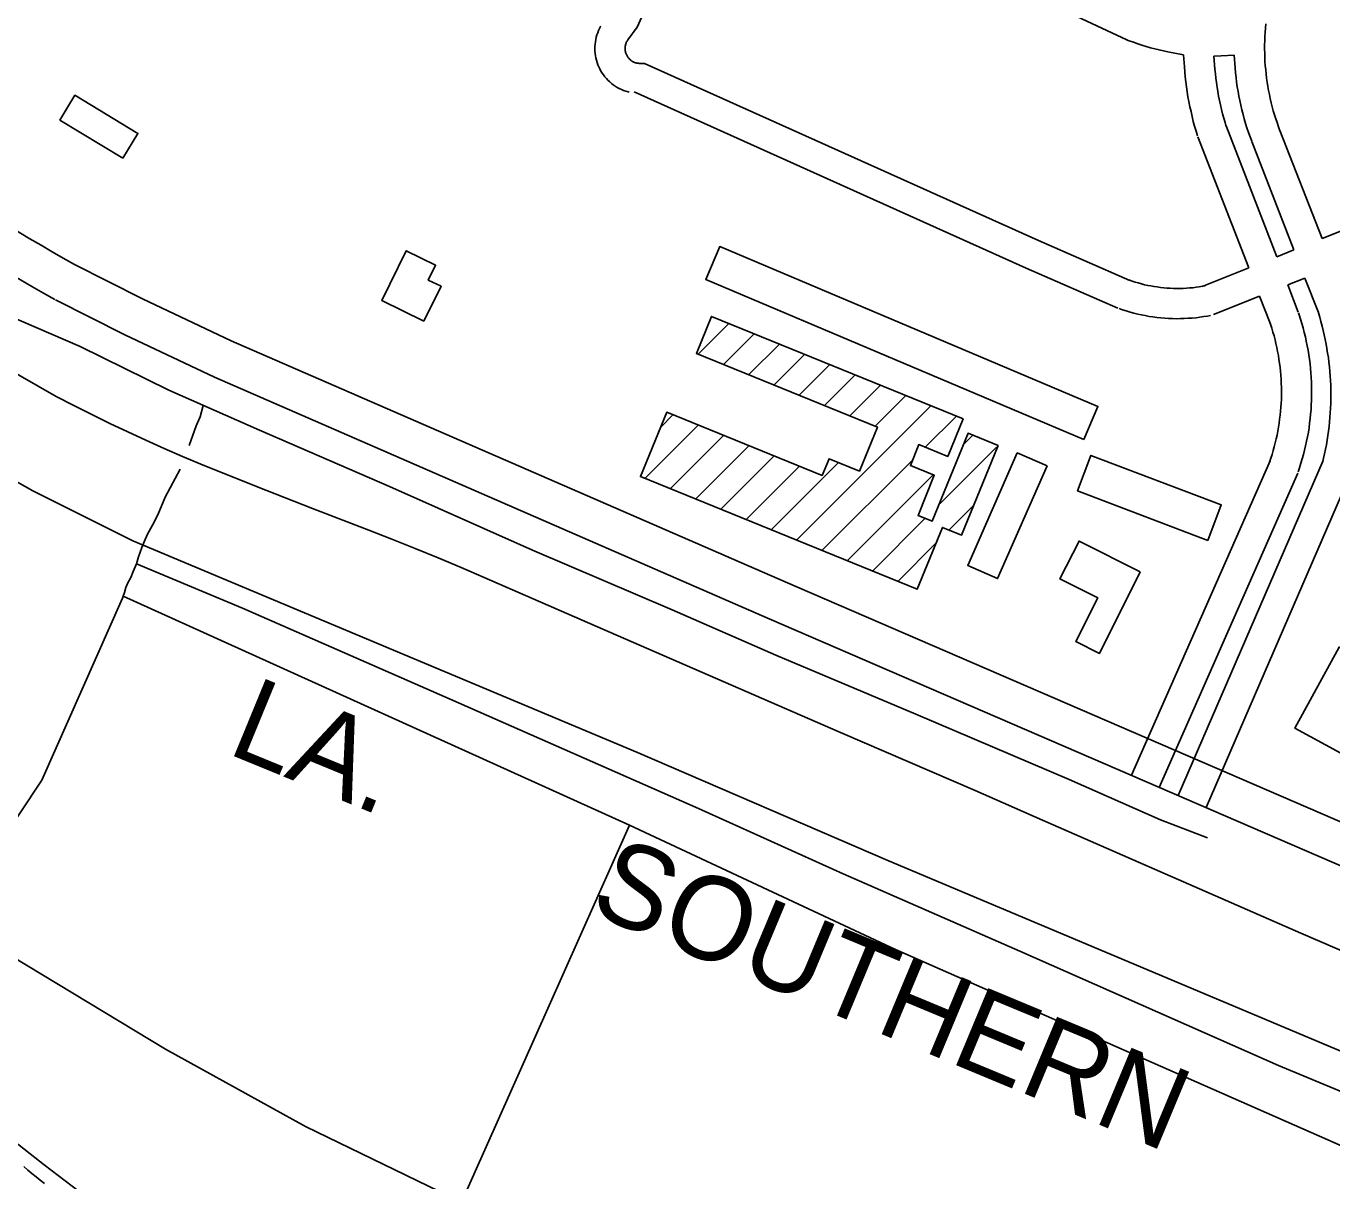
# Model space of a CAD drawing. Extents: x 3677843 to 3715951, y 511991 to 537744.
# Drawn here: x 3705927 to 3707225, y 527876 to 529024 of the extents above; entities that cross this region are included whole.
import ezdxf

# ---------------------------------------------------------------- set-up
doc = ezdxf.new("R2010")
doc.units = 0
for name, color, linetype in [('V-BLDG-OTLN', 7, 'Continuous'), ('V-RAIL-IDEN', 7, 'Continuous'), ('V-RAIL-TRAK', 7, 'Continuous'), ('V-ROAD-CNTR', 7, 'Continuous'), ('V-SITE-VEGE', 7, 'Continuous'), ('V-TOPO-SHOR', 7, 'Continuous')]:
    doc.layers.add(name, color=color, linetype=linetype)

msp = doc.modelspace()

# ---------------------------------------------------------------- linework, layer by layer
at = {"layer": 'V-BLDG-OTLN'}
for p, q in [((3706595.3, 528697.7), (3706625.8, 528728.1)), ((3706620.4, 528687.4), (3706650.9, 528717.9)), ((3706645.5, 528677.2), (3706676, 528707.7)), ((3706670.7, 528667), (3706701.1, 528697.4)), ((3706695.8, 528656.7), (3706726.3, 528687.2)), ((3706720.9, 528646.5), (3706751.4, 528677)), ((3706746, 528636.3), (3706776.5, 528666.7)), ((3706771.2, 528626), (3706801.6, 528656.5)), ((3706693.1, 528512.7), (3706826.7, 528646.3)), ((3706542.4, 528574.1), (3706595.4, 528627.1)), ((3706558.1, 528625.1), (3706570.3, 528637.3)), ((3706821, 528605.2), (3706851.9, 528636)), ((3706567.5, 528563.8), (3706620.6, 528616.9)), ((3706859, 528607.8), (3706868.2, 528617.1)), ((3706592.7, 528553.6), (3706645.7, 528606.6)), ((3706835.7, 528549.2), (3706891.7, 528605.2)), ((3706617.8, 528543.4), (3706670.8, 528596.4)), ((3706668, 528522.9), (3706734.9, 528589.8)), ((3706718.3, 528502.4), (3706808.5, 528592.7)), ((3706642.9, 528533.1), (3706695.9, 528586.2)), ((3706743.4, 528492.2), (3706828.9, 528577.7)), ((3706844.7, 528522.8), (3706869.1, 528547.2)), ((3706768.5, 528482), (3706820.9, 528534.4)), ((3706793.6, 528471.7), (3706831.8, 528509.9))]:
    msp.add_line(p, q, dxfattribs=at)
for points in [[(3706023.7, 528892.5), (3705961.1, 528930.4), (3705976, 528955), (3706038.6, 528917.1)], [(3706322.8, 528730.4), (3706281, 528750.9), (3706305.2, 528800.4), (3706334.3, 528786.1), (3706327, 528771.3), (3706339.8, 528765.1)], [(3706978.7, 528612.8), (3706602.8, 528771.7), (3706616.7, 528804.5), (3706992.6, 528645.6)], [(3706893.4, 528606.8), (3706857.1, 528517.7), (3706838.1, 528525.4), (3706813, 528463.8), (3706538, 528575.9), (3706564.1, 528639.8), (3706718.5, 528577), (3706725.4, 528593.7), (3706755.6, 528581.4), (3706773.4, 528625.1), (3706593.6, 528698.4), (3706608.5, 528735.2), (3706858.6, 528633.3), (3706843.4, 528596), (3706814.6, 528607.7), (3706806.2, 528586.9), (3706830, 528577.2), (3706813.8, 528537.3), (3706827.9, 528531.6), (3706863.5, 528619)], [(3706942, 528586.5), (3706892.9, 528474.4), (3706863.3, 528487.4), (3706912.4, 528599.5)], [(3707101.8, 528512.5), (3706972.3, 528561.7), (3706985.7, 528596.9), (3707115.2, 528547.7)], [(3707034.7, 528481.2), (3706994, 528400.1), (3706970.5, 528411.8), (3706992.4, 528455.4), (3706954.9, 528474.2), (3706973.8, 528511.8)], [(3707277.9, 528381.6), (3707234.1, 528300.9), (3707188.4, 528325.7), (3707232.2, 528406.4)]]:
    msp.add_lwpolyline(points, close=True, dxfattribs=at)
at = {"layer": 'V-RAIL-TRAK'}
for points in [[(3705698.5, 528834), (3705715, 528820.6), (3705731.6, 528807.3), (3705748.4, 528794.1), (3705765.2, 528781.2), (3705782.2, 528768.3), (3705799.4, 528755.7), (3705816.6, 528743.2), (3705834, 528730.9), (3705847.6, 528722), (3705868.7, 528708.4), (3705886.2, 528697.5), (3705903.8, 528686.8), (3705921.5, 528676.2), (3705939.3, 528665.8), (3705957.3, 528655.6)], [(3705957.3, 528655.6), (3705974.9, 528646.5), (3705992.6, 528637.6), (3706010.5, 528628.8), (3706028.4, 528620.3), (3706046.4, 528612), (3706064.5, 528603.8), (3706082.7, 528595.9), (3706101, 528588.2), (3706156.5, 528566.1), (3706212.2, 528544.2), (3706267.9, 528522.5), (3706291, 528513.6), (3706314, 528504.4), (3706337, 528495.1), (3706359.8, 528485.5), (3706382.6, 528475.7), (3706528.6, 528411.9), (3706736.6, 528321.3), (3706803.7, 528292.6), (3706870.6, 528263.6), (3706937.4, 528234.3), (3707194.1, 528122), (3707297.8, 528077.2)]]:
    msp.add_lwpolyline(points, dxfattribs=at)
at = {"layer": 'V-ROAD-CNTR'}
for points in [[(3707028.6, 530119), (3706882.6, 529796.3), (3706534.8, 529022.8)], [(3707021.4, 529010.2), (3706877.3, 529077.6)], [(3706498.5, 529023.7), (3706498.4, 529023.5), (3706497.3, 529021.5), (3706496.3, 529019.4), (3706495.5, 529017.2), (3706494.7, 529015), (3706494.1, 529012.8), (3706493.6, 529010.5), (3706493.2, 529008.2), (3706492.9, 529005.9), (3706492.7, 529003.6), (3706492.7, 529001.3), (3706492.7, 528999), (3706492.9, 528996.7), (3706493.3, 528994.4), (3706493.7, 528992.1), (3706494.2, 528989.8), (3706494.9, 528987.6), (3706495.7, 528985.4), (3706496.6, 528983.3), (3706497.6, 528981.2), (3706498.7, 528979.1), (3706499.9, 528977.1), (3706501.2, 528975.2), (3706502.6, 528973.4), (3706504.1, 528971.6), (3706505.7, 528969.9), (3706507.4, 528968.3), (3706509.2, 528966.8), (3706511, 528965.4), (3706512.9, 528964.1), (3706514.9, 528962.8), (3706516.9, 528961.7), (3706519, 528960.7), (3706521.2, 528959.8), (3706523.3, 528959), (3706525.6, 528958.3), (3706526.8, 528958)], [(3706534.8, 529022.8), (3706525.4, 529010.2), (3706525, 529009.6), (3706524.6, 529008.9), (3706524.2, 529008.2), (3706523.9, 529007.5), (3706523.6, 529006.8), (3706523.4, 529006.1), (3706523.1, 529005.3), (3706523, 529004.6), (3706522.8, 529003.8), (3706522.8, 529003), (3706522.7, 529002.3), (3706522.7, 529001.5), (3706522.7, 529000.7), (3706522.8, 529000), (3706522.9, 528999.2), (3706523, 528998.4), (3706523.2, 528997.7), (3706523.4, 528996.9), (3706523.7, 528996.2), (3706524, 528995.5), (3706524.3, 528994.8), (3706524.7, 528994.1), (3706525.1, 528993.5), (3706525.5, 528992.8), (3706526, 528992.2), (3706526.5, 528991.6), (3706527, 528991.1), (3706527.6, 528990.5), (3706528.2, 528990), (3706528.8, 528989.6), (3706529.4, 528989.1), (3706530.1, 528988.7), (3706530.7, 528988.3), (3706531.4, 528988), (3706532.1, 528987.7), (3706532.9, 528987.4), (3706533.6, 528987.2), (3706534.4, 528987), (3706535.1, 528986.9), (3706535.9, 528986.8), (3706536.6, 528986.7), (3706537.4, 528986.7), (3706542.1, 528986.7)], [(3707173.5, 528919.8), (3707172, 528923.8), (3707170.6, 528927.8), (3707169.3, 528931.7), (3707168.1, 528935.6), (3707166.9, 528939.6), (3707165.8, 528943.6), (3707164.8, 528947.6), (3707163.8, 528951.7), (3707163, 528955.7), (3707162.2, 528959.8), (3707161.4, 528963.9), (3707160.8, 528968), (3707160.2, 528972.1), (3707159.7, 528976.2), (3707159.3, 528980.3), (3707158.9, 528984.5), (3707158.6, 528988.6), (3707158.4, 528992.7), (3707158.3, 528996.9), (3707158.2, 529001), (3707158.2, 529005.2), (3707158.3, 529009.3), (3707158.5, 529013.5), (3707158.7, 529017.6), (3707159.1, 529021.8), (3707159.5, 529025.9)], [(3707077.8, 528995.4), (3707062.1, 528998.3), (3707057.8, 528999.2), (3707053.4, 529000.1), (3707049.1, 529001.2), (3707044.8, 529002.3), (3707040.6, 529003.6), (3707036.3, 529004.9), (3707032.1, 529006.3), (3707027.9, 529007.7), (3707023.8, 529009.3), (3707021.1, 529010.3)], [(3707091.5, 528914.8), (3707090.1, 528919.4), (3707088.7, 528924.3), (3707087.4, 528929.1), (3707086.2, 528934), (3707085.1, 528938.8), (3707084, 528943.7), (3707083, 528948.7), (3707082.1, 528953.6), (3707081.3, 528958.5), (3707080.6, 528963.5), (3707080, 528968.5), (3707079.4, 528973.4), (3707079, 528978.4), (3707078.6, 528983.4), (3707077.8, 528995.4)], [(3707128.1, 528994.8), (3707115.1, 528994.2), (3707107.8, 528994)], [(3707120.2, 528923.5), (3707118.9, 528928), (3707117.6, 528932.3), (3707116.5, 528936.6), (3707115.4, 528941), (3707114.3, 528945.4), (3707113.4, 528949.8), (3707112.5, 528954.2), (3707111.7, 528958.7), (3707111, 528963.1), (3707110.3, 528967.6), (3707109.8, 528972), (3707109.3, 528976.5), (3707108.8, 528981), (3707107.8, 528994)], [(3707145.4, 528909.3), (3707143.8, 528913.6), (3707142.2, 528918), (3707140.7, 528922.5), (3707139.3, 528926.9), (3707138, 528931.5), (3707136.8, 528936), (3707135.6, 528940.5), (3707134.6, 528945.1), (3707133.6, 528949.7), (3707132.7, 528954.3), (3707131.8, 528958.9), (3707131.1, 528963.5), (3707130.4, 528968.2), (3707129.9, 528972.8), (3707129.4, 528977.5), (3707129, 528982.2), (3707128.1, 528994.8)], [(3706542.1, 528986.7), (3706933.4, 528810.5), (3707024.4, 528770.9)], [(3706531.6, 528958.6), (3706921.3, 528783), (3707012.5, 528743.4)], [(3707142.5, 528783.3), (3707091.9, 528913.7)], [(3707170.3, 528794.4), (3707119.9, 528924.6)], [(3707215.3, 528812.5), (3707173.4, 528920)], [(3707187.4, 528801.3), (3707145.5, 528909.1)], [(3707215.3, 528812.5), (3707253.8, 528827.9)], [(3707170.3, 528794.4), (3707187.4, 528801.3)], [(3708551.2, 527660.8), (3707574.8, 528085), (3706681.9, 528471.3), (3706131.2, 528711), (3706043.2, 528752.6), (3705974.8, 528787.2)], [(3707096.3, 528764.8), (3707142.5, 528783.3)], [(3707023.4, 528771.4), (3707026.6, 528770.3), (3707029.6, 528769.3), (3707032.7, 528768.4), (3707035.8, 528767.5), (3707038.9, 528766.7), (3707042.1, 528766), (3707045.2, 528765.4), (3707048.4, 528764.8), (3707051.6, 528764.4), (3707054.8, 528763.9), (3707058, 528763.6), (3707061.2, 528763.3), (3707064.4, 528763.1), (3707067.6, 528763), (3707070.8, 528762.9), (3707074, 528763), (3707077.3, 528763), (3707080.5, 528763.2), (3707083.7, 528763.4), (3707086.9, 528763.7), (3707090.1, 528764.1), (3707093.3, 528764.6), (3707096.5, 528765.1), (3707099.2, 528765.6)], [(3707181.2, 528766.5), (3707198.3, 528773.3)], [(3707211.7, 528738.9), (3707198.3, 528773.3)], [(3707191.7, 528739.3), (3707181.2, 528766.5)], [(3708535.3, 527624.1), (3707558.9, 528048.3), (3706666, 528434.6), (3706114.6, 528674.6), (3706025.6, 528716.7), (3705956.8, 528751.5)], [(3707107.5, 528736.9), (3707153.3, 528755.3)], [(3707163.7, 528728.5), (3707153.3, 528755.3)], [(3707013.6, 528743), (3707017.1, 528741.8), (3707020.8, 528740.6), (3707024.5, 528739.5), (3707028.3, 528738.5), (3707032.1, 528737.5), (3707035.8, 528736.7), (3707039.7, 528735.9), (3707043.5, 528735.2), (3707047.3, 528734.7), (3707051.2, 528734.2), (3707055.1, 528733.7), (3707059, 528733.4), (3707062.8, 528733.2), (3707066.7, 528733), (3707070.6, 528732.9), (3707074.5, 528733), (3707078.4, 528733.1), (3707082.3, 528733.3), (3707086.2, 528733.5), (3707090.1, 528733.9), (3707093.9, 528734.4), (3707097.8, 528734.9), (3707101.6, 528735.5), (3707104.6, 528736.1)], [(3707191.6, 528580.6), (3707193, 528584.7), (3707194.3, 528589.1), (3707195.6, 528593.4), (3707196.8, 528597.8), (3707198, 528602.2), (3707199, 528606.6), (3707200, 528611.1), (3707200.9, 528615.5), (3707201.7, 528620), (3707202.4, 528624.5), (3707203, 528629), (3707203.5, 528633.5), (3707204, 528638), (3707204.4, 528642.6), (3707204.6, 528647.1), (3707204.8, 528651.7), (3707205, 528656.2), (3707205, 528660.8), (3707204.9, 528665.3), (3707204.8, 528669.8), (3707204.6, 528674.4), (3707204.3, 528678.9), (3707203.9, 528683.5), (3707203.4, 528688), (3707202.8, 528692.5), (3707202.2, 528697), (3707201.5, 528701.5), (3707200.6, 528705.9), (3707199.7, 528710.4), (3707198.8, 528714.8), (3707197.7, 528719.3), (3707196.5, 528723.7), (3707195.3, 528728), (3707194, 528732.4), (3707192.6, 528736.7), (3707191.9, 528738.7)], [(3707215.7, 528589.6), (3707216.8, 528594.2), (3707217.8, 528598.6), (3707218.8, 528603.1), (3707219.6, 528607.6), (3707220.4, 528612.1), (3707221.1, 528616.6), (3707221.7, 528621.2), (3707222.3, 528625.7), (3707222.8, 528630.3), (3707223.2, 528634.8), (3707223.5, 528639.4), (3707223.8, 528643.9), (3707223.9, 528648.5), (3707224, 528653.1), (3707224.1, 528657.7), (3707224, 528662.2), (3707223.9, 528666.8), (3707223.7, 528671.4), (3707223.4, 528676), (3707223.1, 528680.5), (3707222.6, 528685.1), (3707222.1, 528689.6), (3707221.6, 528694.2), (3707220.9, 528698.7), (3707220.2, 528703.2), (3707219.4, 528707.7), (3707218.5, 528712.2), (3707217.5, 528716.7), (3707216.5, 528721.1), (3707215.4, 528725.6), (3707214.2, 528730), (3707213, 528734.4), (3707211.7, 528738.8), (3707211.3, 528739.9)], [(3707163.1, 528590.2), (3707164.5, 528594.1), (3707165.7, 528597.9), (3707166.8, 528601.7), (3707167.8, 528605.5), (3707168.8, 528609.4), (3707169.8, 528613.3), (3707170.6, 528617.2), (3707171.4, 528621.1), (3707172.1, 528625), (3707172.7, 528628.9), (3707173.2, 528632.9), (3707173.7, 528636.8), (3707174.1, 528640.8), (3707174.4, 528644.8), (3707174.7, 528648.7), (3707174.9, 528652.7), (3707175, 528656.7), (3707175, 528660.7), (3707175, 528664.7), (3707174.8, 528668.6), (3707174.6, 528672.6), (3707174.4, 528676.6), (3707174, 528680.6), (3707173.6, 528684.5), (3707173.1, 528688.5), (3707172.5, 528692.4), (3707171.9, 528696.4), (3707171.2, 528700.3), (3707170.4, 528704.2), (3707169.5, 528708.1), (3707168.6, 528712), (3707167.6, 528715.8), (3707166.5, 528719.6), (3707165.4, 528723.5), (3707164.1, 528727.3), (3707163.5, 528729.1)], [(3707026.1, 528278.9), (3707163.6, 528591.4)], [(3707072.4, 528258.8), (3707216.5, 528592)], [(3707053.5, 528266.9), (3707191.1, 528579.3)], [(3707100, 528246.9), (3707244.1, 528580.1)], [(3705945.6, 527873), (3705941.4, 527876.2), (3705937.3, 527879.5), (3705933.2, 527882.9), (3705929.1, 527886.3), (3705925.1, 527889.8)]]:
    msp.add_lwpolyline(points, dxfattribs=at)
for radius in [1647.5, 1687.5]:
    msp.add_arc((3706779.2, 530225), radius, 212.4807, 240.8022, dxfattribs=at)
at = {"layer": 'V-SITE-VEGE'}
for points in [[(3705872.8, 528596.2), (3705934.1, 528561.8), (3706033.6, 528512), (3706534.9, 528301.4), (3706783.7, 528194.2), (3707338.6, 527960.6)], [(3705980, 527864.9), (3705945.5, 527891.7), (3705911.1, 527918.5)]]:
    msp.add_lwpolyline(points, dxfattribs=at)
at = {"layer": 'V-TOPO-SHOR'}
msp.add_line((3706527.1, 528229.3), (3706023.8, 528456.9), dxfattribs=at)
for points in [[(3705893.3, 528743.1), (3705981.3, 528705.3), (3706069.2, 528661.7), (3706159.4, 528622), (3706288.6, 528566.1), (3706430.8, 528502.8), (3706569.4, 528443.4), (3706672.6, 528398.3), (3706811.7, 528339.7), (3706964.1, 528274.6), (3707054.7, 528234.5), (3707101.6, 528216.8)], [(3706103.5, 528646.6), (3706100.5, 528635.3), (3706096.6, 528626.3), (3706089.4, 528606.7)], [(3706080.6, 528583.3), (3706065.6, 528555.5), (3706058.4, 528537.9), (3706053, 528527.7), (3706048, 528518.7), (3706044.9, 528510.9), (3706042.6, 528505.4), (3706039.2, 528496.1), (3706037, 528489.3), (3706033.9, 528481.6), (3706031.6, 528475.7), (3706028.5, 528470.3), (3706026.6, 528465.6), (3706025.1, 528460.5), (3706023.8, 528456.9), (3706023.2, 528455)], [(3706037, 528489.3), (3706142.5, 528444.9), (3706348.9, 528354.6), (3706595.6, 528245.9), (3706739.5, 528180.8), (3706915, 528103.9), (3707172.2, 527990.2), (3707427.8, 527883.9)], [(3706023.2, 528455), (3705942.9, 528273.9), (3705851.4, 528136.1), (3705844.5, 528125.7), (3705804.8, 528070.5)], [(3705851.4, 528136.1), (3706065.9, 528006.6), (3706205, 527929.6), (3706360, 527854.5), (3706446, 528047), (3706527.1, 528229.3)], [(3706527.1, 528229.3), (3706791.4, 528105.7), (3707301.6, 527881)]]:
    msp.add_lwpolyline(points, dxfattribs=at)

# ---------------------------------------------------------------- texts
at = {"layer": 'V-RAIL-IDEN'}
for s, rotation, p in [('LA.', 337.665, (3706125.6, 528301.3)), ('SOUTHERN', 337.388, (3706484.7, 528143.5))]:
    msp.add_text(s, height=83, rotation=rotation, dxfattribs=at).set_placement(p)

doc.saveas('drawing.dxf')
